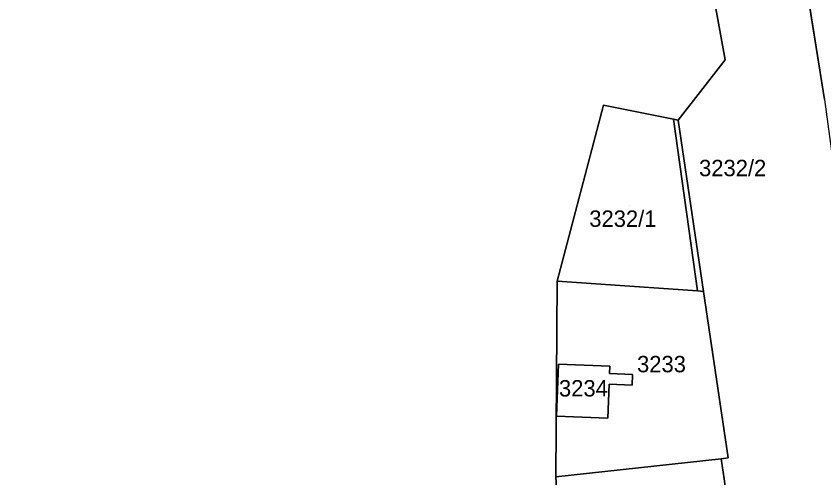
# Model space of a CAD drawing. Extents: x -262715 to -259381, y -1237238 to -1231182.
# Drawn here: x -260376.8 to -260278.5, y -1234294.9 to -1234238.6 of the extents above; entities that cross this region are included whole.
import ezdxf

# ---------------------------------------------------------------- set-up
doc = ezdxf.new("R2010")
doc.units = 0
for name, color, linetype in [('body_kn', 7, 'Continuous'), ('kladpar_druhypozemkov', 7, 'Continuous'), ('kladpar_hranice', 7, 'Continuous'), ('kladpar_parcelnecisla', 7, 'Continuous'), ('kladpar_plochy', 7, 'Continuous'), ('kladpar_sipky', 7, 'Continuous')]:
    doc.layers.add(name, color=color, linetype=linetype)

msp = doc.modelspace()

# ---------------------------------------------------------------- linework, layer by layer
at = {"layer": 'body_kn'}
for p, q in [((-260290.5, -1234243.96), (-260290.5, -1234243.96)), ((-260305.32, -1234249.5), (-260305.32, -1234249.5)), ((-260305.32, -1234249.5), (-260305.32, -1234249.5)), ((-260296.8, -1234251.21), (-260296.8, -1234251.21)), ((-260296.21, -1234251.33), (-260296.21, -1234251.33)), ((-260296.21, -1234251.33), (-260296.21, -1234251.33)), ((-260310.93, -1234270.95), (-260310.93, -1234270.95)), ((-260293.86, -1234272.13), (-260293.86, -1234272.13)), ((-260293.14, -1234272.18), (-260293.14, -1234272.18)), ((-260293.14, -1234272.18), (-260293.14, -1234272.18)), ((-260310.79, -1234281.07), (-260310.79, -1234281.07)), ((-260310.79, -1234281.07), (-260310.79, -1234281.07)), ((-260304.54, -1234281.3), (-260304.54, -1234281.3)), ((-260304.57, -1234282.2), (-260304.57, -1234282.2)), ((-260301.77, -1234282.3), (-260301.77, -1234282.3)), ((-260304.62, -1234283.5), (-260304.62, -1234283.5)), ((-260301.82, -1234283.6), (-260301.82, -1234283.6)), ((-260311.02, -1234287.4), (-260311.02, -1234287.4)), ((-260304.77, -1234287.63), (-260304.77, -1234287.63)), ((-260290.98, -1234292.57), (-260290.98, -1234292.57)), ((-260290.98, -1234292.57), (-260290.98, -1234292.57)), ((-260290.13, -1234292.48), (-260290.13, -1234292.48)), ((-260311.12, -1234294.77), (-260311.12, -1234294.77))]:
    msp.add_line(p, q, dxfattribs=at)
at = {"layer": 'kladpar_druhypozemkov'}
for p, q in [((-260295.44, -1234258.53), (-260295.44, -1234258.53)), ((-260302.13, -1234261.66), (-260302.13, -1234261.66)), ((-260297.85, -1234279.85), (-260297.85, -1234279.85)), ((-260307.68, -1234282.83), (-260307.68, -1234282.83))]:
    msp.add_line(p, q, dxfattribs=at)
at = {"layer": 'kladpar_hranice'}
for points in [[(-260249.7, -1234026.34), (-260246.24, -1234037.08), (-260247, -1234060.11), (-260247.05, -1234078.03), (-260248.74, -1234081.13), (-260249.16, -1234081.9), (-260257.19, -1234096.66), (-260258.52, -1234099.11), (-260267.5, -1234108.62), (-260271.65, -1234114.09), (-260270.42, -1234118.62), (-260283.74, -1234143.91), (-260285.68, -1234150.53), (-260286.77, -1234158.83), (-260289.19, -1234173.95), (-260286.45, -1234191.71), (-260284.1, -1234211), (-260281.41, -1234229.85), (-260278.41, -1234248.8), (-260275.76, -1234268.35), (-260272.95, -1234286.34)], [(-260300.81, -1234187.14), (-260290.5, -1234243.96), (-260296.21, -1234251.33), (-260296.8, -1234251.21), (-260305.32, -1234249.5), (-260310.93, -1234270.95), (-260311.12, -1234294.77), (-260310.83, -1234299.7), (-260382.57, -1234311.17), (-260415.82, -1234313.13), (-260435.81, -1234316.07), (-260441.95, -1234318.36), (-260441.49, -1234322.2), (-260436.6, -1234360.89), (-260432.1, -1234399.27), (-260430.71, -1234407.19), (-260425.95, -1234444.55), (-260421.27, -1234481.83)], [(-260277.93, -1234383.98), (-260278.56, -1234380.76), (-260279.09, -1234375.91), (-260283.08, -1234347.26), (-260284.21, -1234339.51), (-260288.53, -1234310.02), (-260289.51, -1234303.03), (-260289.83, -1234300.76), (-260290.2, -1234298.12), (-260290.63, -1234295.04), (-260290.98, -1234292.57), (-260290.13, -1234292.48), (-260293.14, -1234272.18), (-260296.21, -1234251.33), (-260290.5, -1234243.96), (-260300.81, -1234187.14)], [(-260278.41, -1234248.8), (-260281.41, -1234229.85), (-260250.24, -1234225.05)], [(-260305.32, -1234249.5), (-260296.8, -1234251.21), (-260293.86, -1234272.13), (-260310.93, -1234270.95), (-260305.32, -1234249.5)], [(-260296.21, -1234251.33), (-260293.14, -1234272.18), (-260293.86, -1234272.13), (-260296.8, -1234251.21), (-260296.21, -1234251.33)], [(-260311.12, -1234294.77), (-260310.93, -1234270.95), (-260293.86, -1234272.13), (-260293.14, -1234272.18)], [(-260293.14, -1234272.18), (-260290.13, -1234292.48), (-260290.98, -1234292.57), (-260311.12, -1234294.77)], [(-260311.02, -1234287.4), (-260304.77, -1234287.63), (-260304.62, -1234283.5), (-260301.82, -1234283.6), (-260301.77, -1234282.3), (-260304.57, -1234282.2), (-260304.54, -1234281.3), (-260310.79, -1234281.07), (-260311.02, -1234287.4)], [(-260310.79, -1234281.07), (-260304.54, -1234281.3), (-260304.57, -1234282.2), (-260301.77, -1234282.3), (-260301.82, -1234283.6), (-260304.62, -1234283.5), (-260304.77, -1234287.63), (-260311.02, -1234287.4), (-260310.79, -1234281.07)], [(-260290.98, -1234292.57), (-260290.63, -1234295.04), (-260290.2, -1234298.12), (-260289.83, -1234300.76), (-260289.51, -1234303.03), (-260290.2, -1234303.1), (-260305.71, -1234304.73), (-260321.5, -1234306.86), (-260321.69, -1234306.89), (-260337.68, -1234308.86), (-260352.62, -1234311.02), (-260353.07, -1234311.09), (-260368.95, -1234313.4), (-260384.84, -1234315.48)], [(-260382.57, -1234311.17), (-260310.83, -1234299.7), (-260311.12, -1234294.77), (-260290.98, -1234292.57)]]:
    msp.add_lwpolyline(points, dxfattribs=at)
at = {"layer": 'kladpar_plochy'}
for p, q in [((-260278.41, -1234248.8), (-260281.41, -1234229.85)), ((-260311.12, -1234294.77), (-260310.93, -1234270.95)), ((-260310.93, -1234270.95), (-260293.86, -1234272.13)), ((-260293.86, -1234272.13), (-260293.14, -1234272.18)), ((-260293.14, -1234272.18), (-260290.13, -1234292.48)), ((-260310.79, -1234281.07), (-260311.02, -1234287.4)), ((-260304.54, -1234281.3), (-260310.79, -1234281.07)), ((-260304.57, -1234282.2), (-260304.54, -1234281.3)), ((-260301.77, -1234282.3), (-260304.57, -1234282.2)), ((-260301.82, -1234283.6), (-260301.77, -1234282.3)), ((-260304.77, -1234287.63), (-260304.62, -1234283.5)), ((-260304.62, -1234283.5), (-260301.82, -1234283.6)), ((-260311.02, -1234287.4), (-260304.77, -1234287.63)), ((-260290.98, -1234292.57), (-260311.12, -1234294.77)), ((-260290.13, -1234292.48), (-260290.98, -1234292.57))]:
    msp.add_line(p, q, dxfattribs=at)
for points in [[(-260300.81, -1234187.14), (-260290.5, -1234243.96), (-260296.21, -1234251.33), (-260296.8, -1234251.21), (-260305.32, -1234249.5), (-260310.93, -1234270.95), (-260311.12, -1234294.77), (-260310.83, -1234299.7), (-260382.57, -1234311.17), (-260415.82, -1234313.13), (-260435.81, -1234316.07), (-260441.95, -1234318.36), (-260441.49, -1234322.2), (-260436.6, -1234360.89), (-260432.1, -1234399.27), (-260430.71, -1234407.19), (-260425.95, -1234444.55), (-260421.27, -1234481.83)], [(-260277.93, -1234383.98), (-260278.56, -1234380.76), (-260279.09, -1234375.91), (-260283.08, -1234347.26), (-260284.21, -1234339.51), (-260288.53, -1234310.02), (-260289.51, -1234303.03), (-260289.83, -1234300.76), (-260290.2, -1234298.12), (-260290.63, -1234295.04), (-260290.98, -1234292.57), (-260290.13, -1234292.48), (-260293.14, -1234272.18), (-260296.21, -1234251.33), (-260290.5, -1234243.96), (-260300.81, -1234187.14)], [(-260281.41, -1234229.85), (-260278.41, -1234248.8), (-260275.76, -1234268.35), (-260272.95, -1234286.34), (-260270.08, -1234305.56), (-260267.22, -1234324.68), (-260264.22, -1234344.93), (-260261.22, -1234365.16), (-260258.22, -1234385.39), (-260255.22, -1234405.62), (-260253.27, -1234419.65), (-260251.58, -1234433.91), (-260249.85, -1234437.92), (-260247.2, -1234456.41), (-260244.36, -1234476.21), (-260242.45, -1234489.57), (-260239.53, -1234508.84), (-260236.61, -1234528.07), (-260233.7, -1234547.3), (-260230.78, -1234566.53), (-260227.87, -1234585.76), (-260237.19, -1234606.74), (-260245.13, -1234621.3)], [(-260382.57, -1234311.17), (-260310.83, -1234299.7), (-260311.12, -1234294.77), (-260290.98, -1234292.57), (-260290.63, -1234295.04), (-260290.2, -1234298.12), (-260289.83, -1234300.76), (-260289.51, -1234303.03), (-260290.2, -1234303.1), (-260305.71, -1234304.73), (-260321.5, -1234306.86), (-260321.69, -1234306.89), (-260337.68, -1234308.86), (-260352.62, -1234311.02), (-260353.07, -1234311.09), (-260368.95, -1234313.4), (-260384.84, -1234315.48)]]:
    msp.add_lwpolyline(points, dxfattribs=at)
for points in [[(-260305.32, -1234249.5), (-260296.8, -1234251.21), (-260293.86, -1234272.13), (-260310.93, -1234270.95)], [(-260296.21, -1234251.33), (-260293.14, -1234272.18), (-260293.86, -1234272.13), (-260296.8, -1234251.21)], [(-260310.79, -1234281.07), (-260304.54, -1234281.3), (-260304.57, -1234282.2), (-260301.77, -1234282.3), (-260301.82, -1234283.6), (-260304.62, -1234283.5), (-260304.77, -1234287.63), (-260311.02, -1234287.4)]]:
    msp.add_lwpolyline(points, close=True, dxfattribs=at)
at = {"layer": 'kladpar_sipky'}
msp.add_line((-260294.94, -1234261.68), (-260294.94, -1234261.68), dxfattribs=at)

# ---------------------------------------------------------------- texts
at = {"layer": 'kladpar_parcelnecisla'}
for s, p in [('3232/2', (-260293.675, -1234258.15)), ('3232/1', (-260307.039, -1234264.32)), ('3233', (-260301.224, -1234282.04)), ('3234', (-260310.731, -1234284.99))]:
    msp.add_text(s, height=2, dxfattribs=at).set_placement(p)

doc.saveas('drawing.dxf')
